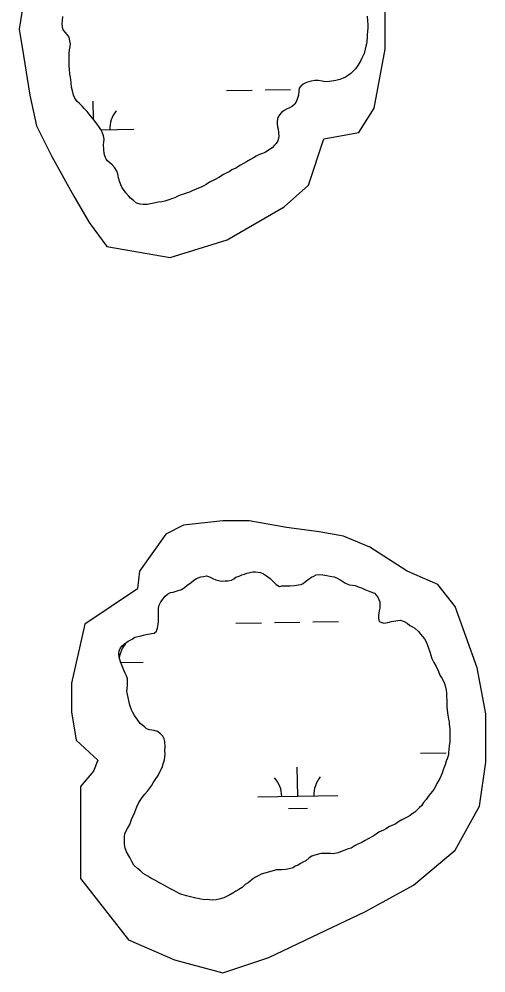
# Model space of a CAD drawing. Extents: x 3903937 to 3942190, y 260677 to 286651.
# Drawn here: x 3936873 to 3937457, y 273504 to 274695 of the extents above; entities that cross this region are included whole.
import ezdxf

# ---------------------------------------------------------------- set-up
doc = ezdxf.new("R2010")
doc.units = 0
doc.layers.add('V-RIVR-EDGE', color=7, linetype='Continuous')
doc.layers.add('V-WETL-SWMP', color=7, linetype='Continuous')

msp = doc.modelspace()

# ---------------------------------------------------------------- linework, layer by layer
at = {"layer": 'V-RIVR-EDGE'}
for points in [[(3936884, 274751.3), (3936873, 274682.8), (3936878.5, 274649.9), (3936886.7, 274600.6), (3936895, 274562.2), (3936914.2, 274523.8), (3936941.6, 274474.5), (3936960.8, 274441.6), (3936982.7, 274411.5), (3937062.2, 274397.8), (3937133.4, 274419.7), (3937204.7, 274460.8), (3937234.8, 274488.2), (3937254, 274545.8), (3937297.9, 274554), (3937317.1, 274584.1), (3937330.8, 274658.1), (3937330.8, 274732.1)], [(3937021, 273983.9), (3936955.3, 273940), (3936938.8, 273866), (3936938.8, 273830.4), (3936944.3, 273794.8), (3936971.7, 273770.1), (3936966.2, 273756.4), (3936949.8, 273737.2), (3936949.8, 273679.7), (3936949.8, 273622.1), (3937010.1, 273545.4), (3937067.6, 273520.7), (3937127.9, 273504.3), (3937185.5, 273523.4), (3937248.5, 273553.6), (3937306.1, 273581), (3937366.4, 273613.9), (3937418.5, 273657.7), (3937448.6, 273712.6), (3937456.8, 273767.4), (3937456.8, 273827.7), (3937445.9, 273885.2), (3937418.5, 273962), (3937396.5, 273989.4), (3937358.2, 274005.8), (3937311.6, 274036), (3937278.7, 274049.7), (3937248.5, 274055.2), (3937207.4, 274060.6), (3937160.8, 274068.9), (3937127.9, 274068.9), (3937078.6, 274063.4), (3937056.7, 274052.4), (3937023.8, 274005.8), (3937021, 273984.2)]]:
    msp.add_lwpolyline(points, dxfattribs=at)
at = {"layer": 'V-WETL-SWMP'}
for p, q in [((3937132.6, 274606.3), (3937164.6, 274606.8)), ((3937180.6, 274607.1), (3937212.6, 274607.7)), ((3936966.2, 274569.9), (3936965.8, 274592.9)), ((3936975.7, 274557.1), (3937016.4, 274557.8)), ((3937144.3, 273941), (3937176.3, 273941.6)), ((3937192.3, 273941.9), (3937224.3, 273942.4)), ((3937240.3, 273942.7), (3937272.3, 273943.3)), ((3937000.4, 273892), (3937028.1, 273892.5)), ((3937375.2, 273778.5), (3937407.2, 273779.1)), ((3937221.6, 273725.1), (3937220.9, 273761.1)), ((3937171.6, 273724.2), (3937271.5, 273726)), ((3937209.8, 273709.4), (3937233.8, 273709.9))]:
    msp.add_line(p, q, dxfattribs=at)
for points in [[(3936997.5, 274497.3), (3936996.5, 274502), (3936995.1, 274505.4), (3936992.7, 274509.6), (3936989.5, 274513.3), (3936986.4, 274515.9), (3936983.8, 274518.3), (3936981.8, 274520.7), (3936980.2, 274524.7), (3936979.4, 274527.8), (3936979, 274532.8), (3936978.7, 274538.5), (3936979.1, 274541.7), (3936979.3, 274545.7), (3936978.5, 274549.5), (3936976.9, 274554.4), (3936975.5, 274557.4), (3936972.9, 274561.4), (3936970.3, 274564.7), (3936966.8, 274569.1), (3936964.4, 274572.3), (3936960.8, 274576.7), (3936958.3, 274580), (3936954.5, 274584), (3936952.1, 274586.6), (3936948.5, 274590.2), (3936945.8, 274592.7), (3936942.8, 274596.7), (3936941.2, 274600.5), (3936939.8, 274605.8), (3936938.8, 274610.4), (3936938.1, 274616.2), (3936937.5, 274623.1), (3936936.7, 274626.9), (3936936.1, 274632.8), (3936935.5, 274636.8), (3936935.5, 274642.7), (3936935.5, 274647.5), (3936935.9, 274653.3), (3936936.3, 274657), (3936936.9, 274661.4), (3936937.3, 274664.4), (3936936.7, 274668.3), (3936935.5, 274672.9), (3936933.1, 274676.3), (3936931, 274678.7), (3936928.4, 274682), (3936927.2, 274685.6), (3936927, 274689.4), (3936927.2, 274693.9), (3936927.8, 274698.7)], [(3937308.5, 274699.2), (3937308.9, 274693), (3937309.1, 274688.8), (3937309.1, 274684.9), (3937308.9, 274679.7), (3937308.5, 274676.3), (3937308.3, 274672.8), (3937307.7, 274667.6), (3937307.3, 274664.6), (3937306.7, 274661.7), (3937305.9, 274657.7), (3937304.5, 274652.5), (3937301.8, 274646.6), (3937300.6, 274643.6), (3937296.8, 274637.5), (3937293.6, 274633.3), (3937290.2, 274630.1), (3937287.8, 274627.7), (3937285.1, 274625.4), (3937281.1, 274623), (3937278.3, 274621.6), (3937274.1, 274620.2), (3937269, 274618.8), (3937264.2, 274617.8), (3937260.7, 274617.7), (3937256.1, 274617.3), (3937251.9, 274617.9), (3937247.4, 274618.7), (3937242.8, 274618.9), (3937238.2, 274617.9), (3937235.3, 274617.3), (3937232.3, 274616.1), (3937228.3, 274614.1), (3937225.5, 274611.7), (3937223.5, 274609.2), (3937222.8, 274605.4), (3937222.3, 274600.6), (3937221.4, 274596.5), (3937220, 274593.1), (3937218, 274589.3), (3937215, 274586.7), (3937211, 274584.8), (3937208.2, 274583.2), (3937204.7, 274581.4), (3937201.1, 274578.6), (3937198.5, 274575.8), (3937196.7, 274572.5), (3937195.9, 274567.9), (3937195.9, 274564.7), (3937196.3, 274560.8), (3937196.9, 274557.8), (3937197.3, 274553.8), (3937197.7, 274548.7), (3937196.5, 274543.3), (3937194.7, 274540.1), (3937192.5, 274537.8), (3937189.6, 274534.8), (3937186.4, 274532.4), (3937180.8, 274529), (3937176.3, 274527.3), (3937172.7, 274526.1), (3937169.5, 274524.3), (3937166.1, 274522.3), (3937162.6, 274519.9), (3937157.4, 274517.2), (3937153.8, 274515), (3937149.9, 274513), (3937143.9, 274509.4)], [(3937143.9, 274509.4), (3937139.3, 274507.1), (3937135.6, 274504.9), (3937133, 274503.3), (3937128.8, 274501.3), (3937122.7, 274497.5), (3937117.3, 274494.8), (3937111.1, 274491.6), (3937107, 274489), (3937104.2, 274487.4), (3937100.6, 274485.5), (3937097.6, 274484.3), (3937094.5, 274482.9), (3937089.5, 274480.9), (3937086.3, 274479.5), (3937083.4, 274478.5), (3937079.8, 274477.3), (3937074.6, 274475.4), (3937070.7, 274473.8), (3937067.9, 274472.4), (3937064.9, 274471.4), (3937060.3, 274469.6), (3937055.2, 274468.2), (3937051.6, 274467.3), (3937046.8, 274466.7), (3937043.7, 274465.9), (3937039.3, 274465.3), (3937033.1, 274464.1), (3937028.2, 274464.1), (3937024.4, 274464.3), (3937020.1, 274465.7), (3937016.1, 274468.7), (3937012.5, 274472), (3937009.9, 274474.8), (3937006.6, 274478.6), (3937003.6, 274482.6), (3937001.4, 274485.5), (3937000.2, 274488.5), (3936998.5, 274493.1), (3936997.5, 274497.3)], [(3936998.1, 273906.4), (3937000.1, 273910.4), (3937002.1, 273912.8), (3937004.9, 273915.1), (3937009.3, 273918.7), (3937014.4, 273921.1), (3937018, 273923.5), (3937023.9, 273925), (3937028.7, 273926.2), (3937031.9, 273927), (3937038.6, 273928.2), (3937041.8, 273928.6), (3937045, 273931), (3937046.2, 273934.9), (3937047, 273939.7), (3937047.4, 273942.9), (3937047.4, 273948), (3937047.4, 273954.8), (3937047.4, 273959.9), (3937048.2, 273963.5), (3937050.2, 273967.9), (3937053.3, 273971.4), (3937055.7, 273974.6), (3937058.5, 273977.4), (3937062.5, 273979.4), (3937065.7, 273979.8), (3937070.8, 273981.3), (3937076, 273983.3), (3937079.5, 273985.3), (3937082.7, 273988.1), (3937088.3, 273992), (3937091.5, 273994.8), (3937095, 273996.8), (3937100.2, 273998.8), (3937103.8, 273999.2), (3937107.3, 274000), (3937111.3, 273998.8), (3937115.3, 273996.8), (3937119.2, 273995.2), (3937125.6, 273993.6), (3937130.7, 273994), (3937134.3, 273994), (3937138.7, 273994.8), (3937141.5, 273996.4), (3937144.2, 273998.3), (3937148.2, 273999.9), (3937151.8, 274001.5), (3937155, 274002.3), (3937157.7, 274003.5), (3937162.1, 274004.3), (3937165.3, 274005.1), (3937168.8, 274005.1), (3937174.8, 274004.3), (3937178.8, 274002.7), (3937182.3, 274000.3), (3937187.1, 273996.7), (3937191.1, 273992.7), (3937194.6, 273989.2), (3937198.6, 273986.8), (3937201.8, 273987.6), (3937207.3, 273987.6), (3937211.7, 273987.6), (3937217.6, 273988), (3937222.4, 273988.8), (3937225.6, 273989.5), (3937228.4, 273990.7), (3937231.1, 273993.1), (3937236.3, 273996.7), (3937238.7, 273998.7), (3937241.5, 273999.8), (3937244.6, 274001.4), (3937248.2, 274001.8), (3937253, 274001.4), (3937257.7, 274000.6), (3937261.7, 273999.8), (3937267.2, 273999), (3937270, 273997.8), (3937275.6, 273994.7), (3937280.3, 273991.5), (3937285.9, 273989.1), (3937289.9, 273988.7), (3937293.4, 273987.9), (3937298.2, 273985.9), (3937301.4, 273985.1), (3937305.3, 273983.1), (3937311.7, 273980.7), (3937317.6, 273978.4), (3937321.6, 273973.6), (3937324, 273967.6), (3937324, 273962.9), (3937324, 273959.7), (3937323.2, 273956.5), (3937322.4, 273950.6), (3937322.4, 273947.4), (3937323.5, 273943), (3937329.1, 273941), (3937334.3, 273941.8), (3937338.6, 273943), (3937346.6, 273944.2), (3937350.1, 273945), (3937354.5, 273943)], [(3937354.5, 273943), (3937358.5, 273941), (3937361.6, 273938.2), (3937365.2, 273936.6), (3937368, 273934.7), (3937372.7, 273930.7), (3937375.1, 273927.5), (3937379.9, 273921.6), (3937382.6, 273916.8), (3937384.6, 273911.2), (3937386.6, 273905.3), (3937389, 273896.9), (3937391.7, 273891.8), (3937394.5, 273887), (3937397.7, 273880.7), (3937399.3, 273876.3), (3937401.6, 273872.3), (3937404.8, 273866.8), (3937406, 273862.8), (3937407.2, 273857.2), (3937407.6, 273853.7), (3937407.6, 273849.7), (3937408, 273844.2), (3937408, 273841), (3937408, 273837), (3937408.4, 273832.2), (3937409.1, 273826.3), (3937409.9, 273821.1), (3937410.7, 273818), (3937410.7, 273814.8), (3937411.5, 273809.2), (3937411.5, 273805.7), (3937411.5, 273801.7), (3937411.5, 273796.9), (3937411.5, 273792.2), (3937410.7, 273788.2), (3937410.3, 273783.4), (3937409.9, 273779.9), (3937409.9, 273776.7), (3937408.3, 273771.5), (3937407.1, 273768.8), (3937405.9, 273764), (3937404.7, 273761.2), (3937403.5, 273758), (3937401.9, 273753.7), (3937399.2, 273746.9), (3937395.6, 273741), (3937393.2, 273736.2), (3937391.6, 273733.5), (3937389.6, 273730.7), (3937386, 273726.3), (3937383.7, 273723.5), (3937382.1, 273720.8), (3937378.9, 273717.2), (3937376.1, 273712.8), (3937373.7, 273710.9), (3937370.6, 273707.7), (3937367.8, 273704.9), (3937364.6, 273702.9), (3937362.2, 273700.9), (3937358.2, 273698.6), (3937355.1, 273697), (3937351.5, 273695.4), (3937346.7, 273692.6), (3937344, 273690.6), (3937341.2, 273689.1), (3937335.6, 273686.7), (3937332.4, 273684.7), (3937328.9, 273682.7), (3937322.9, 273679.9), (3937319.7, 273677.6), (3937315.8, 273675.2), (3937309.4, 273671.6), (3937305.8, 273669.6), (3937300.7, 273666.9), (3937296.7, 273664.9), (3937293.5, 273663.3), (3937288.4, 273660.1), (3937284.4, 273659.3), (3937280.4, 273657.4), (3937274.9, 273655.4), (3937272.1, 273654.2), (3937265.7, 273653), (3937262.6, 273653.4), (3937259.4, 273653.4), (3937254.2, 273653.4), (3937250.7, 273653.4), (3937247.5, 273652.6), (3937242.7, 273651.5), (3937239.2, 273649.9), (3937236, 273647.9), (3937231.6, 273644.3), (3937228.8, 273643.1), (3937224.9, 273640.8), (3937222.1, 273638.8), (3937218.1, 273637.6), (3937215.7, 273635.6), (3937210.6, 273634.4), (3937206.6, 273633.6), (3937201.8, 273632.8), (3937195.1, 273632.8)], [(3937195.1, 273632.8), (3937175.6, 273627.7), (3937172.9, 273626.1), (3937168.9, 273623.7), (3937164.9, 273621.4), (3937162.2, 273619), (3937159.4, 273616.6), (3937155.8, 273614.6), (3937152.2, 273611.1), (3937147.9, 273608.3), (3937144.3, 273606.3), (3937141.5, 273604.7), (3937136.7, 273601.9), (3937133.2, 273600), (3937129.2, 273598), (3937124.8, 273596.8), (3937119.7, 273595.6), (3937115.3, 273595.2), (3937111.3, 273595.6), (3937108.2, 273596), (3937105, 273595.6), (3937100.2, 273596.4), (3937097.1, 273597.2), (3937093.9, 273597.6), (3937089.1, 273598.8), (3937085.9, 273599.6), (3937082.4, 273600.4), (3937076.4, 273602.4), (3937073.3, 273603.6), (3937070.5, 273605.2), (3937065.7, 273607.6), (3937062.5, 273609.2), (3937057.8, 273611.9), (3937054.2, 273613.9), (3937049.5, 273616.3), (3937042.7, 273620.3), (3937038, 273622.7), (3937034, 273625.1), (3937028.4, 273628.6), (3937024.9, 273631.8), (3937021.3, 273634.6), (3937016.5, 273639), (3937014.2, 273643.3), (3937011.4, 273648.5), (3937007.4, 273655.6), (3937005.8, 273660), (3937004.7, 273664.8), (3937004.7, 273670.3), (3937004.7, 273674.3), (3937005.5, 273678.2), (3937008.6, 273684.6), (3937011.4, 273689.8), (3937013.8, 273695.7), (3937017.8, 273705.2), (3937020.2, 273711.6), (3937023, 273717.1), (3937026.9, 273723.5), (3937030.5, 273727.4), (3937033.7, 273731.4), (3937038.5, 273737.7), (3937040.8, 273741.7), (3937043.2, 273745.3), (3937046.8, 273750.8), (3937048.8, 273754.4), (3937052, 273760.7), (3937053.2, 273765.5), (3937054.8, 273770.3), (3937055.6, 273777.4), (3937055.2, 273782.2), (3937055.6, 273786.5), (3937055.2, 273793.3), (3937054.4, 273796.8), (3937052.8, 273800), (3937050, 273802.8), (3937046.1, 273805.6), (3937042.1, 273806.8), (3937036.1, 273808), (3937032.6, 273809.2), (3937030.2, 273811.2), (3937027.8, 273813.1), (3937024.6, 273815.9), (3937020.7, 273821.1), (3937017.5, 273825.8), (3937015.5, 273829.4), (3937013.5, 273833), (3937011.6, 273838.6), (3937010.8, 273842.5), (3937009.6, 273848.1), (3937008.8, 273852), (3937008, 273855.6), (3937008.8, 273863.2), (3937008.8, 273866.3), (3937008.8, 273871.5), (3937007.6, 273875.1), (3937005.6, 273878.6), (3937003.3, 273884.6), (3937001.7, 273888.6), (3937000.1, 273892.9), (3936998.1, 273898.5), (3936997.7, 273902.8), (3936998.1, 273906.4)]]:
    msp.add_lwpolyline(points, dxfattribs=at)
for centre, start, end in [((3937021.6, 274558.3), 140.2366, 181.7802), ((3937033.3, 273893.1), 140.2366, 172.4568), ((3937166.3, 273724.6), 0.2366, 41.7802), ((3937276.8, 273726.5), 140.2366, 181.7802)]:
    msp.add_arc(centre, 35.2, start, end, dxfattribs=at)

doc.saveas('drawing.dxf')
